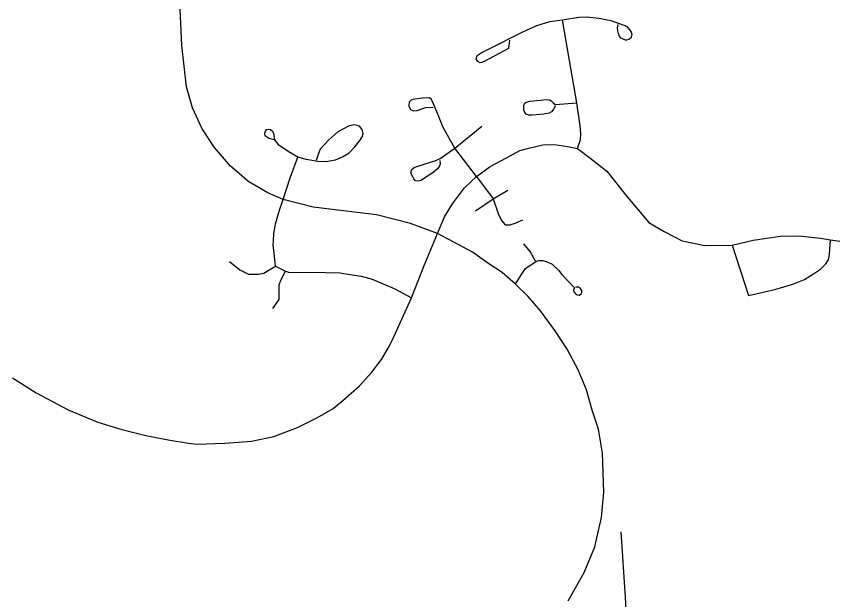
# Model space of a CAD drawing. Extents: x 114604 to 551442, y 316898 to 567001.
# Drawn here: x 162389 to 166949, y 448649 to 451907 of the extents above; entities that cross this region are included whole.
import ezdxf

# ---------------------------------------------------------------- set-up
doc = ezdxf.new("R2010")
doc.units = 0
doc.layers.add('GE_P_Alignment_100_Cardinal_Points', color=7, linetype='Continuous')

msp = doc.modelspace()

# ---------------------------------------------------------------- linework, layer by layer
at = {"layer": 'GE_P_Alignment_100_Cardinal_Points'}
for p, q in [((164839.4, 451170), (164989.7, 451292.9)), ((165177.2, 450411.2), (165207.9, 450459.6))]:
    msp.add_line(p, q, dxfattribs=at)
for points in [[(165471.8, 448642.1), (165560.6, 448801.8), (165621, 448944.8), (165657.1, 449108.4), (165670.1, 449250.4), (165664.3, 449467.1), (165641.5, 449600.8), (165605.6, 449708), (165574.1, 449821.8), (165528.4, 449931.9), (165465.3, 450047.9), (165398.4, 450149.8), (165317.3, 450261.7), (165246.4, 450343.5), (165177.2, 450411.2), (165102.2, 450476.4), (165022.8, 450528.5), (164936.8, 450589.3), (164833.4, 450645.6), (164742.1, 450693.1), (164591.3, 450749.1), (164400.2, 450798.2), (164216.3, 450821.2), (164047.7, 450841.7), (163878.9, 450883.8), (163793.5, 450921.6), (163688, 450982.6), (163585.6, 451070.3), (163496.4, 451174.8), (163427.3, 451277.8), (163373.1, 451395.9), (163338.9, 451512.5), (163314.2, 451744.5), (163293.4, 452189.6)], [(165144.6, 451774.3), (165139.8, 451743.1), (165138.3, 451726.3), (165006.9, 451656.5), (164990.1, 451648.8), (164979.3, 451647.9), (164967.5, 451654.5), (164958.1, 451668.7), (164963.8, 451688.1), (164986.4, 451703.4), (165025.7, 451723.8), (165218.2, 451819.3), (165296.5, 451854.6), (165369, 451877.7), (165440.4, 451886.6), (165530.6, 451901.9), (165575.1, 451903.8), (165645.6, 451897.1), (165709.4, 451882.7), (165761.9, 451865.7), (165796.9, 451851.9), (165816.7, 451830.2), (165823.4, 451818.1), (165828.1, 451805.2), (165823, 451789.9), (165822, 451784.8), (165809.7, 451777.3), (165797.9, 451773.9), (165792.4, 451773.9), (165765.6, 451785), (165758.8, 451796), (165752.2, 451811.2), (165749.2, 451824.9), (165746.4, 451842), (165750.6, 451861.6)], [(165524.6, 451168.3), (165540.6, 451218.1), (165541.5, 451251.6), (165538.9, 451295.1), (165519.3, 451423.3), (165462.3, 451756.5), (165440.4, 451886.6)], [(164959, 451011.4), (164839.4, 451170), (164773, 451286.3), (164747.3, 451351.7), (164719.9, 451417.9), (164708, 451441.4), (164696.2, 451451.4), (164658.4, 451450.2), (164604.6, 451442.3), (164593.7, 451438.9), (164583.7, 451427.9), (164581.4, 451406), (164590.8, 451385.9), (164607.6, 451379.3), (164627.8, 451381.1), (164653.8, 451390.6), (164676.4, 451398.3), (164716.7, 451400.2)], [(165399.2, 451407.6), (165392.4, 451389.7), (165379.4, 451374), (165365.2, 451365.8), (165335.7, 451360.6), (165270.2, 451355.4), (165249.5, 451355.2), (165237.8, 451359.6), (165229.6, 451369.6), (165224.8, 451383.5), (165223.8, 451408.3), (165227.9, 451420.6), (165237, 451428.2), (165256.8, 451432.5), (165355.7, 451443), (165369.4, 451440.9), (165376.1, 451435.6), (165387.1, 451423.1), (165399.5, 451413.6), (165519.3, 451423.3)], [(163829.6, 451216.1), (163799.1, 451223.7), (163779.6, 451239), (163776.6, 451253.5), (163780.4, 451266.1), (163786.1, 451273.9), (163796.7, 451276.9), (163809.3, 451274.1), (163820, 451264.5), (163825.9, 451251.9), (163831, 451216.2), (163851.4, 451190.1), (163877, 451174.5), (163907.9, 451152.9), (163962.2, 451122.3), (164006.8, 451109.1), (164030, 451104.8), (164070.7, 451098), (164117.3, 451096.8), (164171.8, 451105.1), (164211.8, 451121.8), (164248.9, 451145), (164279.2, 451177.2), (164308.5, 451212.5), (164321.3, 451234.6), (164325.7, 451253.3), (164320.4, 451274.8), (164306.4, 451293.3), (164292.9, 451297.5), (164274, 451300.1), (164245.1, 451294), (164213.5, 451277.3), (164183, 451259.1), (164150.8, 451231.3), (164130.9, 451214.1), (164108.4, 451188.6), (164087, 451164.1), (164076.8, 451141.1), (164064.7, 451102.1)], [(162367.8, 449888), (162438.2, 449843.4), (162500.7, 449804.9), (162681.8, 449706.7), (162844, 449641), (162978.1, 449599.9), (163112.1, 449565.1), (163236.7, 449541.1), (163350.4, 449523.3), (163398.7, 449517.4), (163554.2, 449523.2), (163701.8, 449535.1), (163827.7, 449560.9), (163959.5, 449610.1), (164071.5, 449666.9), (164158.5, 449716.9), (164213.2, 449761), (164305.7, 449843.4), (164374.2, 449920.1), (164428.7, 449990.9), (164471.4, 450062.6), (164496.9, 450116.9), (164596.3, 450335.4), (164668.1, 450515.4), (164742.1, 450693.1), (164781.3, 450786.4), (164825, 450859.8), (164893, 450948.9), (164959, 451011.4), (165036.1, 451067.3), (165126.5, 451116.7), (165201.5, 451157.1), (165252.3, 451170.7), (165329.7, 451189), (165396, 451191.7), (165467, 451178.9), (165524.6, 451168.3), (165582.5, 451124.4), (165687.7, 451041.2), (165793.8, 450907.2), (165921.7, 450755.9), (166008.8, 450705), (166107.7, 450653.2), (166236, 450627.8), (166388, 450628.3), (166505.8, 450657.3), (166657.1, 450679.6), (166761, 450680.3), (166881.8, 450668.3), (166936.6, 450659.1), (166989.3, 450651.6)], [(164755, 451102.1), (164756, 451082), (164751.1, 451068.8), (164741.9, 451055.9), (164719.7, 451035.7), (164650.7, 450989.9), (164633.6, 450986.3), (164618.8, 450988.2), (164609.9, 450999.4), (164603.1, 451010.4), (164595.5, 451026.7), (164594.1, 451040.4), (164598.3, 451051.9), (164612.1, 451062), (164632.6, 451069.8), (164697.6, 451091.1), (164726.4, 451100.2), (164755.7, 451113.1), (164839.4, 451170)], [(163878.9, 450883.8), (163918.6, 451004), (163961.7, 451120.9)], [(164959, 451011.4), (165052.8, 450887), (165081.3, 450805), (165099.4, 450765.9), (165120.4, 450743.2), (165147.9, 450743.2), (165175.8, 450751.4), (165218.1, 450770.1)], [(164953.3, 450820.2), (165052.8, 450887), (165134.6, 450936)], [(163836.5, 450512.2), (163828.4, 450586.8), (163824.2, 450628), (163825.6, 450655.1), (163827.6, 450691.6), (163836.7, 450748.5), (163859.2, 450824.5), (163878.9, 450883.8)], [(166388, 450628.3), (166479.9, 450347.1), (166625.8, 450381.6), (166727.5, 450411.9), (166791.5, 450437.6), (166842.5, 450468.3), (166880.5, 450495.5), (166910.7, 450524.4), (166925.2, 450546.2), (166932, 450578.3), (166936.6, 450659.1)], [(165289.7, 450540.1), (165259.7, 450593.8), (165224.9, 450636.3)], [(163579.1, 450537.9), (163636.7, 450490.2), (163686.4, 450466.9), (163704, 450467), (163741.4, 450467.3), (163771.1, 450472.8), (163805.3, 450492.2), (163836.5, 450512.2)], [(163836.5, 450512.2), (163892.6, 450482.9), (163915.4, 450476.9), (164025.2, 450477.7), (164116.5, 450475.8), (164195.7, 450473.7), (164253.4, 450465), (164315.4, 450455.9), (164376.9, 450438.5), (164439, 450413.6), (164499, 450386.9), (164596.3, 450335.4)], [(165207.9, 450459.6), (165232.5, 450498.4), (165291.8, 450536.7), (165307.7, 450543.8), (165331, 450543), (165358, 450534.6), (165382.8, 450522.1), (165418.8, 450487.8), (165434.9, 450466.7), (165507.1, 450390.6), (165501.7, 450380.5), (165500.9, 450373.2), (165505.4, 450366.7), (165514.6, 450355.6), (165521.9, 450350.9), (165533.5, 450350), (165545.6, 450358.5), (165547.7, 450366), (165547.1, 450376.2), (165540.9, 450386.4), (165529.6, 450394.5), (165512.3, 450394.9)], [(163821.4, 450275.4), (163857.7, 450325.3), (163858, 450380.3), (163857.1, 450407), (163866, 450433), (163892.6, 450482.9)], [(165880.6, 446644.8), (165859.8, 447142.2), (165847.8, 447445.3), (165815.5, 448195.8), (165791.3, 448663.4), (165767.1, 449028.6)]]:
    msp.add_lwpolyline(points, dxfattribs=at)

doc.saveas('drawing.dxf')
